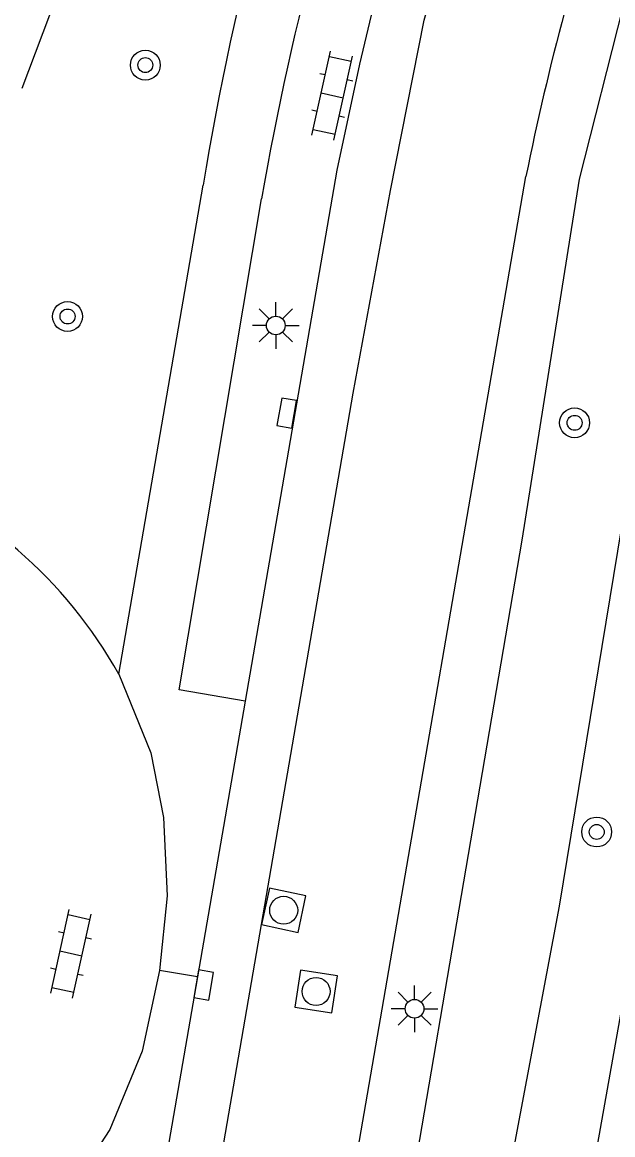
# Model space of a CAD drawing. Extents: x 124000 to 128010, y 398999 to 403000.
# Drawn here: x 127270.99 to 127286.79, y 400056.85 to 400086.63 of the extents above; entities that cross this region are included whole.
import ezdxf

# ---------------------------------------------------------------- set-up
doc = ezdxf.new("R2010")
doc.units = 0
for name, color, linetype in [('gg-afsc-muur', 7, 'Continuous'), ('gg-knt-verharding', 7, 'Continuous'), ('gg-knt-verharding nz', 7, 'Continuous'), ('gt-grn-groengrens', 7, 'Continuous'), ('gt-grn-weggrens', 7, 'Continuous'), ('gt-symb-boom', 7, 'Continuous'), ('gt-symb-klinker verharding', 7, 'Continuous'), ('gt-symb-kolk', 7, 'Continuous'), ('gt-symb-lichtmast', 7, 'Continuous'), ('gt-symb-rioolschacht', 7, 'Continuous')]:
    doc.layers.add(name, color=color, linetype=linetype)

# ---------------------------------------------------------------- blocks, each defined once
blk = doc.blocks.new('gt0-BOOM')
at = {"layer": 'gt-symb-boom'}
for radius in [0.4, 0.2]:
    blk.add_circle((0, 0), radius, dxfattribs=at)
blk = doc.blocks.new('gt0-LMAST')
at = {"layer": 'gt-symb-lichtmast'}
for p, q in [((-0.005, 0.246), (-0.005, 0.621)), ((-0.182, 0.173), (-0.447, 0.438)), ((0.172, 0.173), (0.437, 0.438)), ((-0.255, -0.004), (-0.63, -0.004)), ((-0.182, -0.181), (-0.447, -0.446)), ((-0.005, -0.254), (-0.005, -0.629)), ((0.437, -0.446), (0.172, -0.181)), ((0.245, -0.004), (0.62, -0.004))]:
    blk.add_line(p, q, dxfattribs=at)
blk.add_circle((-0.005, -0.004), 0.25, dxfattribs=at)
blk = doc.blocks.new('gt0-KOLK')
at = {"layer": 'gt-symb-kolk'}
blk.add_lwpolyline([(0, 0), (0.375, 0), (0.375, 0.4), (-0.375, 0.4), (-0.375, 0), (0, 0)], dxfattribs=at)
blk = doc.blocks.new('gt0-KL1')
at = {"layer": 'gt-symb-klinker verharding'}
for p, q in [((-1.15, 0.3), (1.15, 0.3)), ((-1, -0.3), (-1, 0.3)), ((-0.5, 0.3), (-0.5, 0.45)), ((0, -0.3), (0, 0.3)), ((0.5, 0.3), (0.5, 0.45)), ((1, -0.3), (1, 0.3)), ((-1.15, -0.3), (1.15, -0.3)), ((-0.5, -0.45), (-0.5, -0.3)), ((0.5, -0.45), (0.5, -0.3))]:
    blk.add_line(p, q, dxfattribs=at)
blk = doc.blocks.new('gt0-RS')
at = {"layer": 'gt-symb-rioolschacht'}
blk.add_lwpolyline([(-0.5, -0.5), (0.5, -0.5), (0.5, 0.5), (-0.5, 0.5)], close=True, dxfattribs=at)
blk.add_circle((0, 0), 0.375, dxfattribs=at)

msp = doc.modelspace()

# ---------------------------------------------------------------- linework, layer by layer
at = {"layer": 'gg-afsc-muur'}
msp.add_line((127272.671, 400089.374), (127270.977, 400084.856), dxfattribs=at)
at = {"layer": 'gg-knt-verharding'}
for p, q in [((127272.729, 400014.489), (127284.466, 400082.504)), ((127273.575, 400069.178), (127275.827, 400082.266)), ((127276.95, 400068.456), (127275.675, 400061.076)), ((127275.675, 400061.076), (127274.204, 400052.562))]:
    msp.add_line(p, q, dxfattribs=at)
for points in [[(127282.842, 400095.121), (127282.37, 400093.849), (127281.51, 400091.262), (127281.067, 400089.801), (127280.679, 400088.324), (127280.016, 400085.504), (127279.406, 400082.673), (127276.95, 400068.456)], [(127276.95, 400068.456), (127275.188, 400068.76), (127277.39, 400081.906)]]:
    msp.add_lwpolyline(points, dxfattribs=at)
for centre, radius, start, end in [((127349.159, 400070.324), 74.297, 158.73235, 170.75095), ((127353.421, 400068.721), 77.166, 159.49348, 170.16161), ((127357.118, 400067.816), 74.121, 161.58921, 168.57085), ((127262.66, 400063.053), 12.516, 29.2968, 68.7548)]:
    msp.add_arc(centre, radius, start, end, dxfattribs=at)
at = {"layer": 'gg-knt-verharding nz'}
msp.add_lwpolyline([(127269.223, 400015.212), (127279.843, 400076.7), (127280.841, 400082.123), (127281.739, 400086.682), (127282.804, 400090.408), (127284.134, 400094.268), (127285.465, 400097.462), (127288.093, 400103.352), (127291.319, 400109.307), (127291.749, 400109.901)], dxfattribs=at)
at = {"layer": 'gt-grn-groengrens'}
for points in [[(127290.184, 400095.681), (127289.989, 400095.228), (127288.453, 400091.278), (127287.064, 400087.035), (127285.894, 400082.427), (127284.358, 400072.771), (127275.382, 400020.197)], [(127277.465, 400019.841), (127279.499, 400031.759), (127285.369, 400062.973), (127288.376, 400081.321), (127292.816, 400095.01)], [(127294.988, 400094.456), (127291.689, 400084.098), (127289.78, 400075.726), (127279.773, 400019.447)]]:
    msp.add_lwpolyline(points, dxfattribs=at)
at = {"layer": 'gt-grn-weggrens'}
msp.add_line((127275.675, 400061.076), (127274.664, 400061.251), dxfattribs=at)
for points in [[(127273.575, 400069.178), (127274.431, 400067.074), (127274.764, 400065.344), (127274.864, 400063.248), (127274.664, 400061.251)], [(127274.664, 400061.251), (127274.198, 400059.089), (127273.333, 400056.993), (127272.269, 400055.362), (127270.997, 400054.045)]]:
    msp.add_lwpolyline(points, dxfattribs=at)

# ---------------------------------------------------------------- block references
at = {"layer": 'gt-symb-boom'}
for p in [(127274.281, 400085.482), (127272.199, 400078.754), (127285.769, 400075.908), (127286.36, 400064.956)]:
    msp.add_blockref('gt0-BOOM', p, dxfattribs=at)
at = {"layer": 'gt-symb-klinker verharding'}
for p, rotation in [((127279.282, 400084.665), 77.46497664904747), ((127272.29, 400061.697), 77.46497665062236)]:
    msp.add_blockref('gt0-KL1', p, dxfattribs=dict(at, rotation=rotation))
at = {"layer": 'gt-symb-kolk'}
for p, rotation in [((127278.262, 400076.134), 80.27403432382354), ((127275.645, 400060.895), -99.66950525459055)]:
    msp.add_blockref('gt0-KOLK', p, dxfattribs=dict(at, rotation=rotation))
at = {"layer": 'gt-symb-lichtmast'}
for p in [(127277.778, 400078.517), (127281.49, 400060.228)]:
    msp.add_blockref('gt0-LMAST', p, dxfattribs=at)
at = {"layer": 'gt-symb-rioolschacht'}
for p, rotation in [((127277.984, 400062.861), 167.88123966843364), ((127278.85, 400060.687), 171.3757712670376)]:
    msp.add_blockref('gt0-RS', p, dxfattribs=dict(at, rotation=rotation))

doc.saveas('drawing.dxf')
